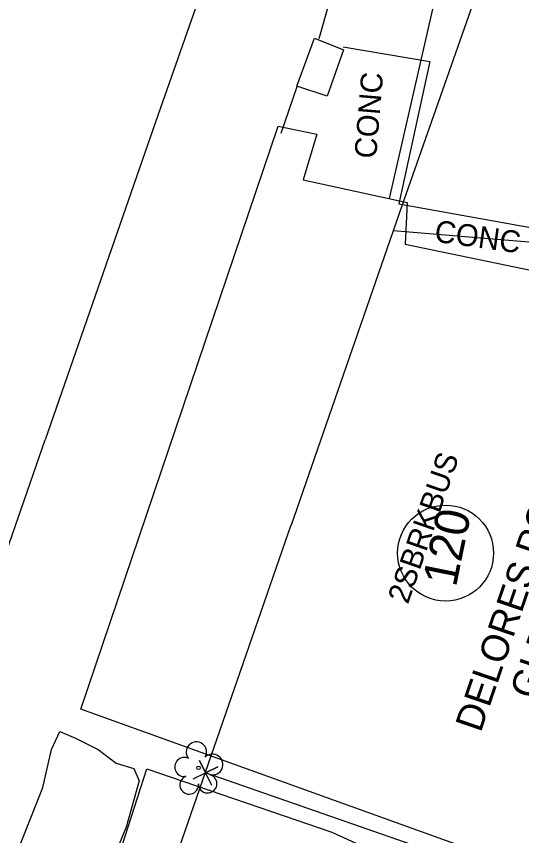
# Model space of a CAD drawing. Extents: x 2100323 to 2109811, y 740376 to 749755.
# Drawn here: x 2105353.2 to 2105445.4, y 743118 to 743267.5 of the extents above; entities that cross this region are included whole.
import ezdxf

# ---------------------------------------------------------------- set-up
doc = ezdxf.new("R2010")
doc.units = 0
for name, color, linetype in [('Exist Building', 7, 'Continuous'), ('Exist Building Text', 7, 'Continuous'), ('Exist Property Corner CELL', 7, 'Continuous'), ('Exist Property Line', 7, 'Continuous'), ('Exist Property Owner Number CELL', 7, 'Continuous'), ('Exist Property Owner Text', 7, 'Continuous'), ('Exist Railroads Standard Gauge', 7, 'Continuous'), ('Exist Right of Way Line', 7, 'Continuous'), ('Exist Roads EOP Other', 7, 'Continuous'), ('Exist Roads Soil', 7, 'Continuous'), ('Exist Utilities TV UG Cable SUE LOS C', 7, 'Continuous'), ('Exist Vegetation Tree CELL', 7, 'Continuous'), ('Exist Vegetation Woods Line', 7, 'Continuous')]:
    doc.layers.add(name, color=color, linetype=linetype)

msp = doc.modelspace()

# ---------------------------------------------------------------- linework, layer by layer
at = {"layer": 'Exist Building'}
msp.add_line((2105401.51, 743246.23), (2105404.39, 743254.72), dxfattribs=at)
for points in [[(2105404.36, 743254.8), (2105407.55, 743263.51), (2105412.89, 743261.41), (2105409.87, 743252.98)], [(2105364.93, 743141.09), (2105400.95, 743247.5), (2105408.02, 743246.02), (2105405.53, 743237.71), (2105424.46, 743233.58), (2105424.11, 743225.97), (2105522.09, 743205.66), (2105484.05, 743098.2)]]:
    msp.add_lwpolyline(points, close=True, dxfattribs=at)
msp.add_lwpolyline([(2105412.8, 743261.97), (2105428.63, 743259.29), (2105422.94, 743233.3), (2105450.37, 743228.4), (2105448.8, 743220.88)], dxfattribs=at)
at = {"layer": 'Exist Property Corner CELL'}
msp.add_line((2105387.67, 743129.46), (2105387.67, 743129.46), dxfattribs=at)
msp.add_lwpolyline([(2105385.42, 743128.37), (2105389.92, 743130.55), (2105387.67, 743129.46), (2105386.58, 743131.71), (2105388.76, 743127.21)], dxfattribs=at)
at = {"layer": 'Exist Property Line'}
msp.add_line((2105486.24, 743095.23), (2105387.67, 743129.46), dxfattribs=at)
at = {"layer": 'Exist Property Owner Number CELL'}
msp.add_circle((2105431.49, 743169.58), 8.75, dxfattribs=at)
at = {"layer": 'Exist Railroads Standard Gauge'}
for points in [[(2105484.05, 743551.32), (2105469.77, 743510.25), (2105454.87, 743466.79), (2105436.25, 743413.3), (2105416.35, 743356.29), (2105395.17, 743295.6), (2105378.61, 743248.42), (2105358.42, 743190.22)], [(2105138.93, 742556.67), (2105153.23, 742598.37), (2105169.83, 742647.15), (2105188.86, 742701.2), (2105206.26, 742751.58), (2105229.74, 742819.57), (2105252.71, 742885.51), (2105279.53, 742963.09), (2105301.37, 743025.84), (2105329.59, 743106.94), (2105350.25, 743166.54), (2105358.42, 743190.22)]]:
    msp.add_lwpolyline(points, dxfattribs=at)
at = {"layer": 'Exist Right of Way Line'}
msp.add_line((2105421.94, 743228.44), (2105531.51, 743219.32), dxfattribs=at)
for points in [[(2105481.43, 743398.61), (2105461.19, 743340.64), (2105440.01, 743279.91), (2105423.46, 743232.77), (2105403.3, 743174.65)], [(2105183.86, 742541.26), (2105198.18, 742583.02), (2105214.72, 742631.61), (2105233.71, 742685.56), (2105251.16, 742736.07), (2105274.62, 742804), (2105297.59, 742869.93), (2105324.41, 742947.52), (2105374.46, 743091.35), (2105395.14, 743151.01), (2105403.33, 743174.73)]]:
    msp.add_lwpolyline(points, dxfattribs=at)
at = {"layer": 'Exist Roads EOP Other'}
msp.add_lwpolyline([(2105408.44, 743263.46), (2105413.41, 743281.1), (2105432.56, 743279.4), (2105452.64, 743277.91)], dxfattribs=at)
at = {"layer": 'Exist Roads Soil'}
msp.add_lwpolyline([(2105369.65, 743107.37), (2105376.99, 743130.22), (2105404.18, 743120.91), (2105410.76, 743118.63), (2105420.73, 743114.09)], dxfattribs=at)
at = {"layer": 'Exist Utilities TV UG Cable SUE LOS C'}
msp.add_line((2105421.24, 743234.28), (2105432.34, 743282.8), dxfattribs=at)
at = {"layer": 'Exist Vegetation Tree CELL'}
msp.add_line((2105386.42, 743130.4), (2105386.42, 743130.4), dxfattribs=at)
msp.add_circle((2105386.42, 743130.4), 0.326, dxfattribs=at)
for centre, radius, start, end in [((2105386.03, 743133.27), 1.86, 330.1651, 219.7134), ((2105383.81, 743130.55), 1.73, 62.6636, 279.3457), ((2105388.97, 743130.99), 1.9, 257.1011, 134.1999), ((2105384.71, 743127.28), 1.69, 111.5671, 6.231), ((2105388.09, 743127.5), 1.7, 181.2822, 74.56)]:
    msp.add_arc(centre, radius, start, end, dxfattribs=at)
at = {"layer": 'Exist Vegetation Woods Line'}
msp.add_lwpolyline([(2105349.08, 743104.39), (2105358.02, 743126.8), (2105359.57, 743133.77), (2105361.12, 743137), (2105364, 743135.81), (2105368.1, 743133.72), (2105371.42, 743131.26), (2105374.62, 743130.27), (2105375.6, 743128.02), (2105373.23, 743119.59), (2105371.97, 743116.44), (2105370.18, 743112.04), (2105368.17, 743109.96), (2105365.82, 743108.3), (2105361.93, 743102.85), (2105358.74, 743094.08), (2105355.83, 743084.04), (2105354.01, 743078.03), (2105346.24, 743054.83)], dxfattribs=at)

# ---------------------------------------------------------------- texts
at = {"layer": 'Exist Building Text'}
for s, rotation, p in [('CONC', 85.2321, (2105418.82, 743241.46)), ('CONC', 352.1476, (2105429.31, 743226.42)), ('2SBRKBUS', 70.8434, (2105424.62, 743160.13))]:
    msp.add_text(s, height=4, rotation=rotation, dxfattribs=at).set_placement(p)
at = {"layer": 'Exist Property Owner Number CELL'}
msp.add_text('120', height=6.25, rotation=78.4954, dxfattribs=at).set_placement((2105433.38, 743163.22))
at = {"layer": 'Exist Property Owner Text'}
for s, p in [('DELORES POWELL', (2105437.89, 743136.69)), ('GLENN HEIRS', (2105447.86, 743142.65))]:
    msp.add_text(s, height=5, rotation=71.117, dxfattribs=at).set_placement(p)

doc.saveas('drawing.dxf')
